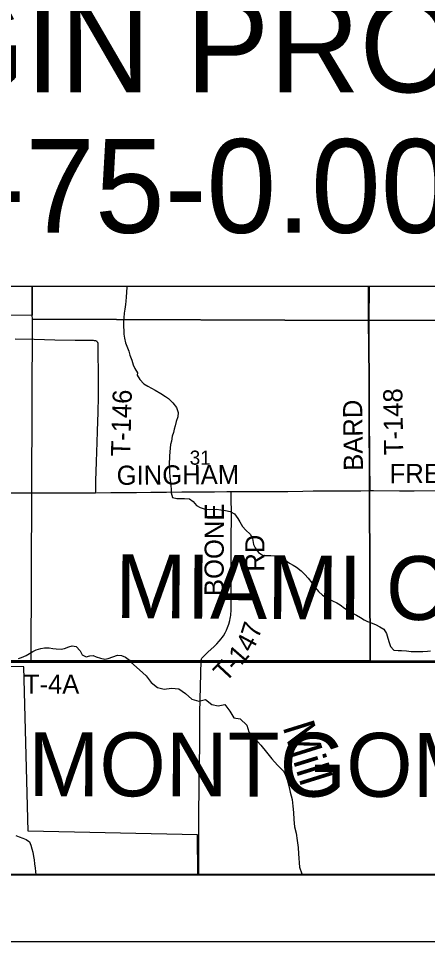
# Model space of a CAD drawing. Extents: x 0 to 680, y 0 to 440.
# Drawn here: x 435.64 to 457.01, y 173.86 to 222.12 of the extents above; entities that cross this region are included whole.
import ezdxf

# ---------------------------------------------------------------- set-up
doc = ezdxf.new("R2010")
doc.units = 0
for name, color, linetype in [('GM_X_Adjacent_County', 7, 'Continuous'), ('GM_X_Adjacent_County_Text', 7, 'Continuous'), ('GM_X_City_Street', 7, 'Continuous'), ('GM_X_Corporation', 7, 'Continuous'), ('GM_X_County', 7, 'Continuous'), ('GM_X_County_Road', 7, 'Continuous'), ('GM_X_County_Road_Text', 7, 'Continuous'), ('GM_X_Minor_River', 7, 'Continuous'), ('GM_X_Minor_River_Text', 7, 'Continuous'), ('GM_X_Section', 7, 'Continuous'), ('GM_X_Section_Text', 7, 'Continuous'), ('GM_X_Township', 7, 'Continuous'), ('GM_X_Township_Road', 7, 'Continuous'), ('GM_X_Township_Road_Text', 7, 'Continuous'), ('SH_Data', 7, 'Continuous'), ('SH_Text', 7, 'Continuous')]:
    doc.layers.add(name, color=color, linetype=linetype)

msp = doc.modelspace()

# ---------------------------------------------------------------- linework, layer by layer
at = {"layer": 'GM_X_Adjacent_County'}
for points in [[(395.267, 188.729), (408.033, 188.58), (418.103, 188.464), (418.395, 188.598), (419.983, 188.596), (422.013, 188.468), (423.043, 188.461), (424.277, 188.461), (427.705, 188.461), (431.356, 188.464), (436.81, 188.46), (442.14, 188.46), (445.125, 188.46), (453.715, 188.46), (462.863, 188.461)], [(462.863, 188.461), (453.715, 188.46), (445.125, 188.46), (442.14, 188.46), (436.81, 188.46), (431.356, 188.464), (427.705, 188.461), (424.277, 188.461), (423.043, 188.461), (422.013, 188.468), (419.983, 188.596), (418.395, 188.598), (418.103, 188.464), (408.033, 188.58), (395.267, 188.729)], [(345.039, 177.346), (520.893, 177.346)]]:
    msp.add_lwpolyline(points, dxfattribs=at)
at = {"layer": 'GM_X_City_Street'}
msp.add_lwpolyline([(427.273, 188.573), (428.684, 188.577), (429.973, 188.571), (431.285, 188.566), (431.985, 188.56), (434.283, 188.557), (435.912, 188.559)], dxfattribs=at)
at = {"layer": 'GM_X_Corporation'}
msp.add_lwpolyline([(435.413, 177.346), (445.013, 177.346), (444.996, 179.432), (436.15, 179.622), (435.932, 188.221), (431.89, 188.292)], dxfattribs=at)
msp.add_lwpolyline([(435.413, 177.346), (445.013, 177.346), (444.996, 179.432), (436.15, 179.622), (435.932, 188.221), (431.89, 188.292)], dxfattribs=at)
at = {"layer": 'GM_X_County'}
for points in [[(462.863, 188.461), (453.715, 188.46), (445.125, 188.46), (442.14, 188.46), (436.81, 188.46), (431.356, 188.464), (427.705, 188.461), (424.277, 188.461), (423.043, 188.461), (422.013, 188.468), (419.983, 188.596), (418.395, 188.598), (418.103, 188.464), (408.033, 188.58), (395.267, 188.729)], [(395.267, 188.729), (408.033, 188.58), (418.103, 188.464), (418.395, 188.598), (419.983, 188.596), (422.013, 188.468), (423.043, 188.461), (424.277, 188.461), (427.705, 188.461), (431.356, 188.464), (436.81, 188.46), (442.14, 188.46), (445.125, 188.46), (453.715, 188.46), (462.863, 188.461)], [(345.039, 177.346), (520.893, 177.346)]]:
    msp.add_lwpolyline(points, dxfattribs=at)
at = {"layer": 'GM_X_County_Road'}
for points in [[(446.764, 197.382), (447.6, 197.383), (449.045, 197.387), (449.177, 197.39), (449.724, 197.397), (450.501, 197.41), (451.038, 197.418), (451.794, 197.422), (452.681, 197.427), (453.524, 197.431), (454.023, 197.435)], [(454.023, 197.435), (454.192, 197.437), (455.55, 197.428), (456.316, 197.427), (458.276, 197.434), (458.977, 197.436), (459.776, 197.439), (461.003, 197.44), (461.77, 197.44), (462.196, 197.437), (462.964, 197.438)], [(430.575, 197.342), (430.792, 197.34), (431.865, 197.339), (432.413, 197.338), (433.344, 197.327), (434.504, 197.321), (435.512, 197.315), (435.917, 197.314), (437.187, 197.315), (438.194, 197.325), (438.6, 197.326), (439.399, 197.324), (439.676, 197.327)], [(439.676, 197.327), (440.472, 197.335), (441.808, 197.342), (442.552, 197.349), (443.374, 197.356), (444.173, 197.363), (445.06, 197.369), (445.881, 197.379), (446.538, 197.382), (446.764, 197.382)], [(445.075, 177.346), (445.069, 178.402), (445.067, 180.294), (445.084, 182.159), (445.124, 184.138), (445.125, 185.837), (445.191, 188.558)]]:
    msp.add_lwpolyline(points, dxfattribs=at)
at = {"layer": 'GM_X_Minor_River'}
for points in [[(441.306, 208.101), (441.305, 208.075), (441.281, 207.814), (441.264, 207.545), (441.254, 207.337), (441.231, 207.17), (441.194, 206.915), (441.171, 206.721), (441.147, 206.466), (441.137, 206.258), (441.134, 206.016), (441.144, 205.794), (441.155, 205.62), (441.185, 205.398), (441.235, 205.169), (441.339, 204.892), (441.41, 204.723), (441.461, 204.515), (441.558, 204.251), (441.635, 204.015), (441.726, 203.826), (441.857, 203.589)], [(441.857, 203.589), (441.844, 203.476), (441.978, 203.238), (442.185, 203.018), (442.409, 202.891), (442.791, 202.686), (443.081, 202.517), (443.317, 202.364), (443.487, 202.245), (443.702, 202.018), (443.896, 201.785), (443.982, 201.528), (443.969, 201.294), (443.889, 201.049), (443.822, 200.816), (443.784, 200.643), (443.739, 200.47), (443.68, 200.277), (443.633, 200.017), (443.594, 199.838), (443.569, 199.651), (443.544, 199.457), (443.531, 199.23), (443.519, 198.795), (443.527, 198.594), (443.534, 198.386), (443.548, 198.171), (443.564, 197.997), (443.603, 197.715), (443.616, 197.48), (443.618, 197.312), (443.685, 197.083), (443.918, 197.03), (444.132, 197.031), (444.325, 197.019), (444.579, 196.998), (444.776, 196.872), (444.95, 196.66), (445.134, 196.548), (445.353, 196.482), (445.646, 196.44), (445.994, 196.471), (446.221, 196.438), (446.467, 196.398), (446.7, 196.351), (446.937, 196.224), (447.104, 195.972), (447.206, 195.795), (447.353, 195.563), (447.515, 195.372), (447.749, 195.151), (447.87, 194.927), (447.915, 194.624), (448.004, 194.448), (448.191, 194.195), (448.421, 194.042), (448.587, 194.037), (448.828, 194.037), (449.015, 194.025), (449.194, 193.98), (449.419, 193.88), (449.616, 193.775), (449.8, 193.649), (449.991, 193.537), (450.175, 193.425), (450.41, 193.238), (450.612, 193.051), (450.787, 192.852), (450.974, 192.606), (451.161, 192.354), (451.323, 192.162), (451.532, 191.976), (451.755, 191.829), (452.045, 191.667), (452.269, 191.567), (452.453, 191.455), (452.683, 191.295), (452.932, 191.134), (453.136, 191.015), (453.307, 190.917), (453.511, 190.797), (453.702, 190.678), (453.88, 190.593), (454.072, 190.521), (454.29, 190.428), (454.527, 190.308), (454.731, 190.189), (454.872, 189.971), (454.946, 189.721), (455.013, 189.498), (455.087, 189.289), (455.256, 189.097), (455.483, 189.071), (455.657, 189.079), (455.91, 189.059), (456.156, 189.026), (456.41, 189.019), (456.577, 189.021), (456.771, 189.029), (457.006, 189.043), (457.173, 189.051)], [(435.64, 188.659), (435.809, 188.704), (436.045, 188.808), (436.228, 188.926), (436.397, 189.024), (436.566, 189.116), (436.809, 189.179), (437.004, 189.21), (437.246, 189.207), (437.433, 189.184), (437.621, 189.168), (437.876, 189.152), (438.051, 189.176), (438.273, 189.26), (438.442, 189.325), (438.663, 189.282), (438.861, 189.064), (438.972, 188.855), (439.172, 188.745), (439.368, 188.803), (439.542, 188.807), (439.709, 188.751), (439.929, 188.668), (440.15, 188.624), (440.332, 188.649)], [(440.332, 188.649), (440.568, 188.746), (440.811, 188.83), (441.026, 188.814), (441.239, 188.724), (441.452, 188.567), (441.51, 188.467)], [(441.51, 188.467), (441.972, 188.059), (442.321, 187.744), (442.574, 187.403), (442.91, 187.135), (443.259, 187.061), (443.645, 187.102), (444.014, 187.068), (444.362, 186.82), (444.704, 186.532), (445.066, 186.419), (445.414, 186.506), (445.75, 186.258), (446.085, 186.178), (446.426, 186.258), (446.694, 185.896), (446.889, 185.562), (447.231, 185.495), (447.566, 185.167), (447.68, 184.825), (447.968, 184.49), (448.303, 184.122), (448.604, 183.76), (448.873, 183.419), (449.174, 183.084), (449.503, 182.749), (449.657, 182.394), (449.764, 182.006), (449.844, 181.671), (449.938, 181.29), (449.985, 180.941), (450.005, 180.6), (450.025, 180.238), (450.072, 179.857), (450.146, 179.522), (450.2, 179.133), (450.253, 178.779), (450.267, 178.444), (450.32, 177.747), (450.454, 177.406), (450.515, 177.346)], [(435.502, 179.411), (435.675, 179.333), (435.867, 179.255), (436.04, 179.19), (436.212, 179.065), (436.288, 178.895), (436.337, 178.706), (436.4, 178.524), (436.435, 178.302), (436.457, 178.127), (436.485, 177.918), (436.52, 177.703), (436.536, 177.521), (436.557, 177.346)]]:
    msp.add_lwpolyline(points, dxfattribs=at)
at = {"layer": 'GM_X_Section'}
for points in [[(436.355, 208.101), (436.352, 206.612), (418.587, 206.469), (418.837, 223.238), (421.242, 223.248)], [(453.969, 208.101), (453.946, 206.327), (436.368, 206.392), (436.352, 206.612), (436.355, 208.101)], [(472.101, 208.101), (472.084, 206.415), (453.946, 206.327), (453.969, 208.101)]]:
    msp.add_lwpolyline(points, dxfattribs=at)
for points in [[(436.368, 206.392), (453.946, 206.327), (454.014, 188.53), (453.78, 188.529), (436.309, 188.542)], [(472.084, 206.415), (472.009, 188.521), (454.014, 188.53), (453.946, 206.327)]]:
    msp.add_lwpolyline(points, close=True, dxfattribs=at)
at = {"layer": 'GM_X_Township'}
for points in [[(462.863, 188.461), (453.715, 188.46), (445.125, 188.46), (442.14, 188.46), (436.81, 188.46), (431.356, 188.464), (427.705, 188.461), (424.277, 188.461), (423.043, 188.461), (422.013, 188.468), (419.983, 188.596), (418.395, 188.598), (418.103, 188.464), (418.112, 192.793), (418.174, 222.27), (418.189, 229.579), (418.215, 241.926), (418.225, 246.943), (418.251, 258.932), (418.289, 277.209)], [(462.863, 188.461), (453.715, 188.46), (445.125, 188.46), (442.14, 188.46), (436.81, 188.46), (431.356, 188.464), (427.705, 188.461), (424.277, 188.461), (423.043, 188.461), (422.013, 188.468), (419.983, 188.596), (418.395, 188.598), (418.103, 188.464), (408.033, 188.58), (395.267, 188.729)], [(397.702, 177.346), (520.893, 177.346)]]:
    msp.add_lwpolyline(points, dxfattribs=at)
at = {"layer": 'GM_X_Township_Road'}
for points in [[(454.023, 197.435), (454.022, 197.534), (454.009, 198.863), (454.001, 199.729), (453.987, 200.863), (453.982, 201.136), (453.965, 202.01), (453.959, 203.367), (453.931, 206.387), (453.931, 207.504), (453.933, 208.101)], [(439.676, 197.327), (439.678, 197.384), (439.694, 197.971), (439.723, 198.924), (439.741, 199.482), (439.758, 199.941), (439.776, 200.554), (439.802, 201.528), (439.819, 202.36), (439.824, 202.962), (439.826, 203.334), (439.82, 203.783), (439.813, 204.407), (439.813, 204.714), (439.814, 204.923), (439.814, 205.024), (439.812, 205.051), (439.811, 205.071), (439.809, 205.094), (439.808, 205.103), (439.805, 205.124), (439.801, 205.145), (439.793, 205.164), (439.786, 205.181), (439.776, 205.196), (439.761, 205.216), (439.749, 205.226), (439.729, 205.24), (439.713, 205.249), (439.686, 205.259), (439.656, 205.266), (439.62, 205.272), (439.567, 205.276), (439.518, 205.278), (439.235, 205.277), (438.6, 205.289), (437.538, 205.304), (436.466, 205.329), (435.47, 205.347)], [(445.191, 188.558), (445.196, 188.587), (445.2, 188.612), (445.207, 188.635), (445.21, 188.645), (445.223, 188.667), (445.236, 188.685), (445.254, 188.706), (445.531, 188.98), (445.869, 189.292), (446.013, 189.428), (446.133, 189.556), (446.237, 189.685), (446.293, 189.763), (446.348, 189.844), (446.437, 189.996), (446.512, 190.143), (446.572, 190.285), (446.631, 190.451), (446.685, 190.642), (446.707, 190.742), (446.723, 190.832), (446.734, 190.904), (446.744, 190.997), (446.753, 191.132), (446.755, 191.223), (446.755, 191.48), (446.752, 192.473), (446.757, 193.89), (446.763, 194.491), (446.762, 195.017), (446.766, 195.973), (446.764, 197.315), (446.764, 197.382)], [(427.273, 188.573), (428.684, 188.577), (429.973, 188.571), (431.285, 188.566), (431.985, 188.56), (434.283, 188.557), (435.912, 188.559)], [(435.912, 188.559), (439.262, 188.556), (439.404, 188.555), (439.711, 188.554), (440.137, 188.551), (440.553, 188.55), (440.794, 188.552), (441.352, 188.555), (441.932, 188.557), (442.348, 188.557), (443.136, 188.56), (443.749, 188.558), (445.085, 188.559), (445.191, 188.558)], [(435.912, 188.559), (439.262, 188.556), (439.404, 188.555), (439.711, 188.554), (440.137, 188.551), (440.553, 188.55), (440.794, 188.552), (441.352, 188.555), (441.932, 188.557), (442.348, 188.557), (443.136, 188.56), (443.749, 188.558), (445.085, 188.559), (445.191, 188.558)], [(445.191, 188.558), (447.078, 188.549), (447.308, 188.549), (447.56, 188.547), (447.768, 188.547), (448.348, 188.55), (448.83, 188.548), (449.268, 188.547), (449.771, 188.545), (450.176, 188.544), (450.669, 188.543), (450.931, 188.541), (451.413, 188.545), (451.862, 188.544), (452.091, 188.542), (452.343, 188.542), (452.802, 188.543), (452.933, 188.543), (453.108, 188.543), (453.272, 188.543), (453.403, 188.542), (453.512, 188.541), (453.862, 188.54), (454.103, 188.54), (454.213, 188.54), (454.388, 188.539), (454.596, 188.539), (455.176, 188.54), (455.921, 188.54), (456.972, 188.536), (457.399, 188.536)], [(445.191, 188.558), (447.078, 188.549), (447.308, 188.549), (447.56, 188.547), (447.768, 188.547), (448.348, 188.55), (448.83, 188.548), (449.268, 188.547), (449.771, 188.545), (450.176, 188.544), (450.669, 188.543), (450.931, 188.541), (451.413, 188.545), (451.862, 188.544), (452.091, 188.542), (452.343, 188.542), (452.802, 188.543), (452.933, 188.543), (453.108, 188.543), (453.272, 188.543), (453.403, 188.542), (453.512, 188.541), (453.862, 188.54), (454.103, 188.54), (454.213, 188.54), (454.388, 188.539), (454.596, 188.539), (455.176, 188.54), (455.921, 188.54), (456.972, 188.536), (457.399, 188.536)]]:
    msp.add_lwpolyline(points, dxfattribs=at)
at = {"layer": 'SH_Data'}
for p, q in [((345.039, 177.359), (583.039, 177.359)), ((341.539, 173.859), (586.539, 173.859))]:
    msp.add_line(p, q, dxfattribs=at)
at = {"layer": 'SH_Text'}
for points in [[(345.039, 415.359), (583.039, 415.359), (583.039, 177.359), (345.039, 177.359)], [(345.039, 415.359), (345.039, 177.359), (583.038, 177.359), (583.038, 415.359)], [(421.242, 225.115), (473.467, 225.115), (473.467, 208.101), (421.242, 208.101)]]:
    msp.add_lwpolyline(points, close=True, dxfattribs=at)

# ---------------------------------------------------------------- texts
at = {"layer": 'GM_X_Adjacent_County_Text'}
for s, rotation, p in [('MIAMI COUNTY', 359.6463, (440.694, 190.771)), ('MONTGOMERY COUNTY', 359.8943, (436.15, 181.462))]:
    msp.add_text(s, height=3.33786, rotation=rotation, dxfattribs=at).set_placement(p)
at = {"layer": 'GM_X_County_Road_Text'}
for s, rotation, p in [('FREDERICK', 0.1236, (455.037, 197.823)), ('GINGHAM', 0.4256, (440.776, 197.735))]:
    msp.add_text(s, height=1.0014, rotation=rotation, dxfattribs=at).set_placement(p)
at = {"layer": 'GM_X_Minor_River_Text'}
msp.add_text('Mill', height=1.6687, rotation=287.2963, dxfattribs=at).set_placement((449.43, 185.096))
at = {"layer": 'GM_X_Section_Text'}
msp.add_text('31', height=0.7377, rotation=0, dxfattribs=at).set_placement((444.589, 198.789))
at = {"layer": 'GM_X_Township_Road_Text'}
for s, height, rotation, p in [('T-148', 1.0014, 90.8382, (455.748, 199.292)), ('T-146', 1.0014, 88.3329, (441.472, 199.207)), ('BARD', 1.0014, 90.7378, (453.644, 198.475)), ('BOONE', 1.0014, 89.8008, (446.361, 191.921)), ('RD', 1.0014, 90, (448.491, 193.199)), ('7', 1.001, 72.2819, (448.187, 189.65)), ('4', 1.001, 61.946, (447.82, 188.924)), ('1', 1.001, 48.8572, (447.273, 188.255)), ('T', 1.001, 47.0794, (446.461, 187.379)), ('-', 1.001, 47.2717, (446.974, 187.93)), ('T-4A', 1.0014, 0, (435.921, 186.815))]:
    msp.add_text(s, height=height, rotation=rotation, dxfattribs=at).set_placement(p)
at = {"layer": 'SH_Text'}
for s, p in [('BEGIN PROJECT:', (422.163, 218.264)), ('MIA-75-0.00', (422.163, 210.914))]:
    msp.add_text(s, height=4.9, dxfattribs=at).set_placement(p)

doc.saveas('drawing.dxf')
